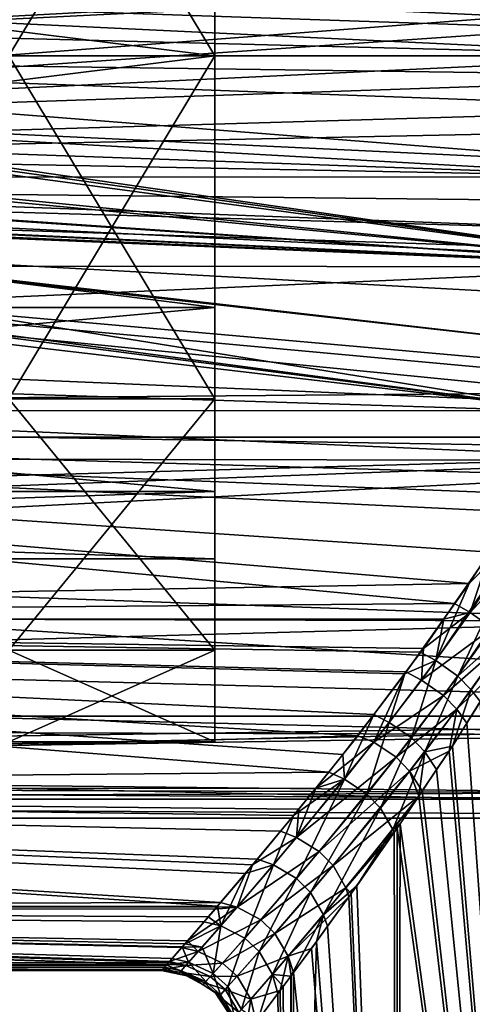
# Model space of a CAD drawing. Extents: x 0 to 200, y 18 to 95.
# Tile 348 of 491: x 157 to 163, y 35 to 48. Entities that reach past the tile are written whole.
import ezdxf

# ---------------------------------------------------------------- set-up
doc = ezdxf.new("R2010")
doc.units = 0

msp = doc.modelspace()

# ---------------------------------------------------------------- linework, layer by layer
for points in [[(98.615891, 49.815205, 36.34074), (174.799988, 52.227016, 37.339745), (174.799988, 47.227016, 36)], [(174.799988, 52.227016, 54.660255), (117.93441, 49.815205, 55.65926), (174.799988, 47.227016, 56)], [(156.799988, 51.727016, 38.205772), (159.5, 47.227016, 37), (156.799988, 47.227016, 37)], [(156.799988, 51.727016, 38.205772), (159.5, 51.727016, 38.205772), (159.5, 47.227016, 37)], [(159.5, 51.727016, 53.794228), (156.799988, 51.727016, 53.794228), (156.799988, 47.227016, 55)], [(159.5, 47.227016, 55), (159.5, 51.727016, 53.794228), (156.799988, 47.227016, 55)], [(159.5, 51.727016, 38.205772), (159.5, 50.527016, 40.284233), (159.5, 47.227016, 37)], [(159.5, 50.527016, 51.715767), (159.5, 51.727016, 53.794228), (159.5, 47.227016, 52.599998)], [(159.5, 51.727016, 53.794228), (159.5, 47.227016, 55), (159.5, 47.227016, 52.599998)], [(159.5, 47.227016, 39.400002), (133, 50.527016, 40.284233), (133, 47.227016, 39.400002)], [(159.5, 50.527016, 40.284233), (133, 50.527016, 40.284233), (159.5, 47.227016, 39.400002)], [(159.5, 50.527016, 51.715767), (159.5, 47.227016, 52.599998), (133, 47.227016, 52.599998)], [(133, 50.527016, 51.715767), (159.5, 50.527016, 51.715767), (133, 47.227016, 52.599998)], [(159.5, 50.527016, 40.284233), (159.5, 47.227016, 39.400002), (159.5, 47.227016, 37)], [(136.799988, 48.614586, 55.650761), (165.799988, 49.996166, 55.348492), (165.799988, 47.227016, 55.75)], [(165.799988, 49.996166, 36.651508), (146.58313, 47.719887, 36.262466), (165.799988, 47.227016, 36.25)], [(98.615891, 49.815205, 36.34074), (174.799988, 47.227016, 36), (98.275146, 47.227016, 36)], [(174.799988, 47.227016, 56), (117.93441, 49.815205, 55.65926), (118.275154, 47.227016, 56)], [(165.431061, 47.89677, 57.972298), (135.799988, 48.817287, 57.894161), (135.799988, 45.636745, 57.894161)], [(147.050385, 47.933411, 34.020809), (165.301376, 48.816174, 34.115177), (147.149994, 47.227016, 34)], [(165.301376, 48.816174, 34.115177), (165.407593, 48.210938, 34.043163), (147.149994, 47.227016, 34)], [(136.799988, 48.614586, 55.650761), (165.799988, 47.227016, 55.75), (136.799988, 47.227016, 55.650761)], [(165.407593, 48.210938, 34.043163), (165.419815, 48.14135, 34.034885), (147.149994, 47.227016, 34)], [(147.149994, 47.227016, 34), (165.419815, 48.14135, 34.034885), (165.468491, 46.97271, 34.002697)], [(165.459961, 47.672756, 57.991718), (165.431061, 47.89677, 57.972298), (135.799988, 45.636745, 57.894161)], [(165.439575, 46.504829, 57.978249), (165.459961, 47.672756, 57.991718), (135.799988, 45.636745, 57.894161)], [(165.799988, 47.227016, 36.25), (146.58313, 47.719887, 36.262466), (146.63916, 47.225788, 36.252037)], [(98.275146, 47.227016, 36), (174.799988, 47.227016, 36), (98.615891, 44.638824, 36.34074)], [(98.615891, 44.638824, 36.34074), (174.799988, 47.227016, 36), (174.799988, 42.227016, 37.339745)], [(118.275154, 47.227016, 56), (117.93441, 44.638824, 55.65926), (174.799988, 42.227016, 54.660255)], [(174.799988, 47.227016, 56), (118.275154, 47.227016, 56), (174.799988, 42.227016, 54.660255)], [(159.5, 43.927017, 40.284233), (133, 47.227016, 39.400002), (133, 43.927017, 40.284233)], [(159.5, 47.227016, 39.400002), (133, 47.227016, 39.400002), (159.5, 43.927017, 40.284233)], [(159.5, 47.227016, 52.599998), (159.5, 43.927017, 51.715767), (133, 43.927017, 51.715767)], [(133, 47.227016, 52.599998), (159.5, 47.227016, 52.599998), (133, 43.927017, 51.715767)], [(136.799988, 45.839447, 55.650761), (165.799988, 47.227016, 55.75), (165.799988, 44.457867, 55.348492)], [(136.799988, 47.227016, 55.650761), (165.799988, 47.227016, 55.75), (136.799988, 45.839447, 55.650761)], [(165.799988, 47.227016, 36.25), (146.63916, 47.225788, 36.252037), (165.799988, 44.457867, 36.651508)], [(146.63916, 47.225788, 36.252037), (146.64827, 47.145466, 36.25034), (165.799988, 44.457867, 36.651508)], [(146.64827, 47.145466, 36.25034), (146.640106, 47.035969, 36.251873), (165.799988, 44.457867, 36.651508)], [(147.08754, 46.664402, 34.013195), (147.149994, 47.227016, 34), (165.344528, 45.797039, 34.085506)], [(147.149994, 47.227016, 34), (165.424759, 46.558033, 34.031902), (165.344528, 45.797039, 34.085506)], [(147.149994, 47.227016, 34), (165.468491, 46.97271, 34.002697), (165.424759, 46.558033, 34.031902)], [(156.799988, 47.227016, 37), (159.5, 42.727016, 38.205772), (156.799988, 42.727016, 38.205772)], [(156.799988, 47.227016, 37), (159.5, 47.227016, 37), (159.5, 42.727016, 38.205772)], [(159.5, 47.227016, 55), (156.799988, 47.227016, 55), (156.799988, 42.727016, 53.794228)], [(159.5, 42.727016, 53.794228), (159.5, 47.227016, 55), (156.799988, 42.727016, 53.794228)], [(159.5, 47.227016, 39.400002), (159.5, 43.927017, 40.284233), (159.5, 42.727016, 38.205772)], [(159.5, 47.227016, 37), (159.5, 47.227016, 39.400002), (159.5, 42.727016, 38.205772)], [(159.5, 43.927017, 51.715767), (159.5, 47.227016, 55), (159.5, 42.727016, 53.794228)], [(159.5, 47.227016, 52.599998), (159.5, 47.227016, 55), (159.5, 43.927017, 51.715767)], [(146.640106, 47.035969, 36.251873), (146.574036, 46.375927, 36.290264), (165.799988, 44.457867, 36.651508)], [(146.945297, 46.290993, 34.041149), (147.08754, 46.664402, 34.013195), (165.304718, 45.637997, 34.113079)], [(147.08754, 46.664402, 34.013195), (165.344528, 45.797039, 34.085506), (165.304718, 45.637997, 34.113079)], [(165.397278, 46.245625, 57.949612), (165.439575, 46.504829, 57.978249), (135.799988, 45.636745, 57.894161)], [(146.574036, 46.375927, 36.290264), (146.565094, 46.286575, 36.29546), (165.799988, 44.457867, 36.651508)], [(165.298126, 45.638039, 57.882481), (165.397278, 46.245625, 57.949612), (135.799988, 45.636745, 57.894161)], [(146.565094, 46.286575, 36.29546), (146.19841, 45.803391, 36.355083), (165.799988, 44.457867, 36.651508)], [(146.833969, 45.998749, 34.063026), (146.945297, 46.290993, 34.041149), (165.304718, 45.637997, 34.113079)], [(146.833969, 45.998749, 34.063026), (165.304718, 45.637997, 34.113079), (146.558609, 45.637131, 34.108875)], [(136.799988, 44.485817, 55.2533), (136.799988, 45.839447, 55.650761), (165.799988, 44.457867, 55.348492)], [(146.180756, 45.780128, 36.357956), (145.658661, 45.420712, 36.418781), (165.799988, 44.457867, 36.651508)], [(146.19841, 45.803391, 36.355083), (146.180756, 45.780128, 36.357956), (165.799988, 44.457867, 36.651508)], [(165.298126, 45.638039, 57.882481), (135.799988, 45.636745, 57.894161), (165.245712, 45.316898, 57.847004)], [(164.314835, 42.807343, 57.156452), (135.799988, 45.636745, 57.894161), (135.799988, 42.567917, 57.058609)], [(164.404221, 43.011944, 57.224903), (135.799988, 45.636745, 57.894161), (164.314835, 42.807343, 57.156452)], [(164.854919, 44.043587, 57.570038), (135.799988, 45.636745, 57.894161), (164.404221, 43.011944, 57.224903)], [(165.047028, 44.669514, 57.706184), (135.799988, 45.636745, 57.894161), (164.854919, 44.043587, 57.570038)], [(165.245712, 45.316898, 57.847004), (135.799988, 45.636745, 57.894161), (165.047028, 44.669514, 57.706184)], [(146.438492, 45.479378, 34.128876), (146.558609, 45.637131, 34.108875), (165.128815, 44.935207, 34.234917)], [(146.558609, 45.637131, 34.108875), (165.304718, 45.637997, 34.113079), (165.128815, 44.935207, 34.234917)], [(146.406479, 45.437332, 34.134209), (146.438492, 45.479378, 34.128876), (164.588348, 43.390263, 34.629894)], [(146.438492, 45.479378, 34.128876), (165.035645, 44.562973, 34.29945), (164.588348, 43.390263, 34.629894)], [(146.438492, 45.479378, 34.128876), (165.128815, 44.935207, 34.234917), (165.035645, 44.562973, 34.29945)], [(145.131546, 45.350399, 36.432373), (144.907593, 45.326244, 36.437073), (165.799988, 44.457867, 36.651508)], [(145.620682, 45.403156, 36.422108), (145.131546, 45.350399, 36.432373), (165.799988, 44.457867, 36.651508)], [(145.658661, 45.420712, 36.418781), (145.620682, 45.403156, 36.422108), (165.799988, 44.457867, 36.651508)], [(145.840485, 45.028313, 34.203148), (146.406479, 45.437332, 34.134209), (164.181107, 42.574745, 34.958302)], [(146.406479, 45.437332, 34.134209), (164.588348, 43.390263, 34.629894), (164.181107, 42.574745, 34.958302)], [(144.907593, 45.326244, 36.437073), (136.799988, 44.485817, 36.7467), (165.799988, 44.457867, 36.651508)], [(145.197693, 44.810204, 34.245892), (145.67247, 44.971302, 34.214321), (164.181107, 42.574745, 34.958302)], [(145.67247, 44.971302, 34.214321), (145.840485, 45.028313, 34.203148), (164.181107, 42.574745, 34.958302)], [(145.197693, 44.810204, 34.245892), (164.181107, 42.574745, 34.958302), (135.799988, 42.567917, 34.941391)], [(98.615891, 44.638824, 36.34074), (174.799988, 42.227016, 37.339745), (99.614899, 42.227016, 37.339745)], [(174.799988, 42.227016, 54.660255), (117.93441, 44.638824, 55.65926), (116.93541, 42.227016, 54.660255)], [(165.799988, 44.457867, 36.651508), (136.799988, 44.485817, 36.7467), (136.799988, 43.17672, 37.131088)], [(136.799988, 44.485817, 55.2533), (165.799988, 44.457867, 55.348492), (136.799988, 43.17672, 54.868912)], [(165.799988, 44.457867, 36.651508), (136.799988, 43.17672, 37.131088), (165.799988, 41.916782, 37.82296)], [(136.799988, 43.17672, 54.868912), (165.799988, 44.457867, 55.348492), (165.799988, 41.916782, 54.17704)], [(159.5, 41.511246, 42.700001), (133, 43.927017, 40.284233), (133, 41.511246, 42.700001)], [(159.5, 43.927017, 40.284233), (133, 43.927017, 40.284233), (159.5, 41.511246, 42.700001)], [(159.5, 43.927017, 51.715767), (159.5, 41.511246, 49.299999), (133, 41.511246, 49.299999)], [(133, 43.927017, 51.715767), (159.5, 43.927017, 51.715767), (133, 41.511246, 49.299999)], [(159.5, 43.927017, 40.284233), (159.5, 41.511246, 42.700001), (159.5, 39.432785, 41.5)], [(159.5, 42.727016, 38.205772), (159.5, 43.927017, 40.284233), (159.5, 39.432785, 41.5)], [(159.5, 43.927017, 51.715767), (159.5, 42.727016, 53.794228), (159.5, 41.511246, 49.299999)], [(136.799988, 43.17672, 37.131088), (136.799988, 41.970379, 37.906357), (165.799988, 41.916782, 37.82296)], [(136.799988, 41.970379, 54.093643), (136.799988, 43.17672, 54.868912), (165.799988, 41.916782, 54.17704)], [(164.18631, 42.573391, 57.046844), (164.314835, 42.807343, 57.156452), (135.799988, 42.567917, 57.058609)], [(156.799988, 42.727016, 38.205772), (159.5, 39.432785, 41.5), (156.799988, 39.432785, 41.5)], [(156.799988, 42.727016, 38.205772), (159.5, 42.727016, 38.205772), (159.5, 39.432785, 41.5)], [(159.5, 42.727016, 53.794228), (156.799988, 42.727016, 53.794228), (156.799988, 39.432785, 50.5)], [(159.5, 39.432785, 50.5), (159.5, 42.727016, 53.794228), (156.799988, 39.432785, 50.5)], [(159.5, 41.511246, 49.299999), (159.5, 42.727016, 53.794228), (159.5, 39.432785, 50.5)], [(135.799988, 42.567917, 34.941391), (164.181107, 42.574745, 34.958302), (163.950699, 42.113358, 35.144104)], [(164.18631, 42.573391, 57.046844), (135.799988, 42.567917, 57.058609), (163.587418, 41.483192, 56.536057)], [(135.799988, 42.567917, 34.941391), (162.639801, 40.041397, 36.421421), (135.799988, 39.826389, 36.553799)], [(162.831177, 40.304062, 55.80167), (135.799988, 42.567917, 57.058609), (135.799988, 39.826389, 55.446201)], [(135.799988, 42.567917, 34.941391), (163.106918, 40.718281, 35.918514), (162.639801, 40.041397, 36.421421)], [(163.43602, 41.247116, 56.389023), (135.799988, 42.567917, 57.058609), (162.831177, 40.304062, 55.80167)], [(135.799988, 42.567917, 34.941391), (163.724365, 41.739147, 35.351826), (163.106918, 40.718281, 35.918514)], [(163.587418, 41.483192, 56.536057), (135.799988, 42.567917, 57.058609), (163.43602, 41.247116, 56.389023)], [(135.799988, 42.567917, 34.941391), (163.950699, 42.113358, 35.144104), (163.724365, 41.739147, 35.351826)], [(99.614899, 42.227016, 37.339745), (174.799988, 42.227016, 37.339745), (101.204079, 40.155949, 38.928932)], [(101.204079, 40.155949, 38.928932), (174.799988, 42.227016, 37.339745), (103.275146, 38.566761, 41)], [(174.799988, 42.227016, 37.339745), (174.799988, 38.566761, 41), (103.275146, 38.566761, 41)], [(116.93541, 42.227016, 54.660255), (115.346222, 40.155949, 53.071068), (174.799988, 38.566761, 51)], [(174.799988, 42.227016, 54.660255), (116.93541, 42.227016, 54.660255), (174.799988, 38.566761, 51)], [(165.799988, 41.916782, 37.82296), (136.799988, 41.970379, 37.906357), (136.799988, 40.842125, 38.631443)], [(136.799988, 41.970379, 54.093643), (165.799988, 41.916782, 54.17704), (136.799988, 40.842125, 53.368557)], [(165.799988, 41.916782, 37.82296), (136.799988, 40.842125, 38.631443), (165.799988, 39.813057, 39.667881)], [(136.799988, 40.842125, 53.368557), (165.799988, 41.916782, 54.17704), (165.799988, 39.813057, 52.332119)], [(163.106918, 40.718281, 35.918514), (163.942093, 41.623425, 35.356884), (162.848175, 39.923843, 36.442757)], [(163.942093, 41.623425, 35.356884), (164.233749, 41.434368, 35.294823), (162.848175, 39.923843, 36.442757)], [(159.5, 40.627014, 46), (133, 41.511246, 42.700001), (133, 40.627014, 46)], [(159.5, 41.511246, 49.299999), (159.5, 40.627014, 46), (133, 40.627014, 46)], [(133, 41.511246, 49.299999), (159.5, 41.511246, 49.299999), (133, 40.627014, 46)], [(159.5, 41.511246, 42.700001), (133, 41.511246, 42.700001), (159.5, 40.627014, 46)], [(159.5, 41.511246, 42.700001), (159.5, 40.627014, 46), (159.5, 38.227016, 46)], [(159.5, 39.432785, 41.5), (159.5, 41.511246, 42.700001), (159.5, 38.227016, 46)], [(159.5, 40.627014, 46), (159.5, 41.511246, 49.299999), (159.5, 39.432785, 50.5)], [(162.848175, 39.923843, 36.442757), (164.233749, 41.434368, 35.294823), (163.135834, 39.720638, 36.4179)], [(163.648102, 41.135422, 56.371536), (163.43602, 41.247116, 56.389023), (162.831177, 40.304062, 55.80167)], [(163.648102, 41.135422, 56.371536), (162.398102, 39.29512, 55.042255), (162.686157, 39.091293, 55.053825)], [(163.648102, 41.135422, 56.371536), (162.831177, 40.304062, 55.80167), (162.398102, 39.29512, 55.042255)], [(163.937897, 40.940388, 56.422886), (163.648102, 41.135422, 56.371536), (162.686157, 39.091293, 55.053825)], [(136.799988, 40.842125, 38.631443), (136.799988, 39.887871, 39.732708), (165.799988, 39.813057, 39.667881)], [(136.799988, 39.887871, 52.267292), (136.799988, 40.842125, 53.368557), (165.799988, 39.813057, 52.332119)], [(163.48735, 39.808475, 55.86755), (163.937897, 40.940388, 56.422886), (162.686157, 39.091293, 55.053825)], [(162.639801, 40.041397, 36.421421), (163.106918, 40.718281, 35.918514), (162.848175, 39.923843, 36.442757)], [(159.5, 40.627014, 46), (159.5, 39.432785, 50.5), (159.5, 38.227016, 46)], [(162.501587, 39.840782, 55.428303), (162.831177, 40.304062, 55.80167), (135.799988, 39.826389, 55.446201)], [(162.831177, 40.304062, 55.80167), (162.501587, 39.840782, 55.428303), (162.398102, 39.29512, 55.042255)], [(174.799988, 38.566761, 51), (115.346222, 40.155949, 53.071068), (113.275154, 38.566761, 51)], [(162.639801, 40.041397, 36.421421), (162.500504, 39.839523, 36.571404), (135.799988, 39.826389, 36.553799)], [(162.639801, 40.041397, 36.421421), (162.848175, 39.923843, 36.442757), (162.500504, 39.839523, 36.571404)], [(162.234055, 39.453426, 36.858265), (162.848175, 39.923843, 36.442757), (162.208466, 39.038708, 37.189243)], [(162.848175, 39.923843, 36.442757), (163.135834, 39.720638, 36.4179), (162.208466, 39.038708, 37.189243)], [(162.500504, 39.839523, 36.571404), (162.848175, 39.923843, 36.442757), (162.234055, 39.453426, 36.858265)], [(162.501587, 39.840782, 55.428303), (135.799988, 39.826389, 55.446201), (162.190979, 39.404209, 55.076458)], [(135.799988, 39.826389, 36.553799), (162.500504, 39.839523, 36.571404), (162.234055, 39.453426, 36.858265)], [(135.799988, 39.826389, 36.553799), (161.371979, 38.308578, 37.97121), (135.799988, 37.604744, 38.829788)], [(160.992233, 37.830856, 53.439735), (135.799988, 39.826389, 55.446201), (135.799988, 37.604744, 53.170212)], [(161.178528, 38.061771, 53.745853), (135.799988, 39.826389, 55.446201), (160.992233, 37.830856, 53.439735)], [(161.581741, 38.588402, 54.294029), (135.799988, 39.826389, 55.446201), (161.178528, 38.061771, 53.745853)], [(135.799988, 39.826389, 36.553799), (162.00415, 39.148109, 37.155071), (161.371979, 38.308578, 37.97121)], [(161.988907, 39.120186, 54.847557), (135.799988, 39.826389, 55.446201), (161.581741, 38.588402, 54.294029)], [(162.190979, 39.404209, 55.076458), (135.799988, 39.826389, 55.446201), (161.988907, 39.120186, 54.847557)], [(135.799988, 39.826389, 36.553799), (162.234055, 39.453426, 36.858265), (162.00415, 39.148109, 37.155071)], [(165.799988, 39.813057, 39.667881), (136.799988, 39.887871, 39.732708), (136.799988, 39.024792, 40.728752)], [(136.799988, 39.887871, 52.267292), (165.799988, 39.813057, 52.332119), (136.799988, 39.024792, 51.271248)], [(165.799988, 39.813057, 39.667881), (136.799988, 39.024792, 40.728752), (165.799988, 38.319946, 42.034317)], [(136.799988, 39.024792, 51.271248), (165.799988, 39.813057, 52.332119), (165.799988, 38.319946, 49.965683)], [(162.501587, 39.840782, 55.428303), (162.190979, 39.404209, 55.076458), (162.398102, 39.29512, 55.042255)], [(163.48735, 39.808475, 55.86755), (162.686157, 39.091293, 55.053825), (162.859482, 38.912838, 55.125565)], [(163.48735, 39.808475, 55.86755), (162.859482, 38.912838, 55.125565), (162.979355, 38.757809, 55.210247)], [(162.208466, 39.038708, 37.189243), (163.135834, 39.720638, 36.4179), (162.496994, 38.83532, 37.182915)], [(163.135834, 39.720638, 36.4179), (163.308914, 39.547066, 36.334545), (162.496994, 38.83532, 37.182915)], [(162.496994, 38.83532, 37.182915), (163.308914, 39.547066, 36.334545), (162.670593, 38.655289, 37.115959)], [(163.308914, 39.547066, 36.334545), (163.317581, 39.289558, 36.348358), (162.670593, 38.655289, 37.115959)], [(159.5, 39.432785, 50.5), (156.799988, 39.432785, 50.5), (156.799988, 38.227016, 46)], [(159.5, 38.227016, 46), (159.5, 39.432785, 50.5), (156.799988, 38.227016, 46)], [(156.799988, 39.432785, 41.5), (159.5, 38.227016, 46), (156.799988, 38.227016, 46)], [(156.799988, 39.432785, 41.5), (159.5, 39.432785, 41.5), (159.5, 38.227016, 46)], [(162.398102, 39.29512, 55.042255), (162.190979, 39.404209, 55.076458), (161.988907, 39.120186, 54.847557)], [(162.00415, 39.148109, 37.155071), (162.234055, 39.453426, 36.858265), (162.208466, 39.038708, 37.189243)], [(162.398102, 39.29512, 55.042255), (161.785172, 38.481819, 54.258228), (162.075394, 38.280804, 54.253689)], [(162.398102, 39.29512, 55.042255), (161.988907, 39.120186, 54.847557), (161.785172, 38.481819, 54.258228)], [(162.686157, 39.091293, 55.053825), (162.398102, 39.29512, 55.042255), (162.075394, 38.280804, 54.253689)], [(162.670593, 38.655289, 37.115959), (163.317581, 39.289558, 36.348358), (162.801224, 38.473274, 37.016132)], [(162.801224, 38.473274, 37.016132), (163.317581, 39.289558, 36.348358), (163.973587, 22.227015, 35.617851)], [(161.371979, 38.308578, 37.97121), (162.00415, 39.148109, 37.155071), (161.585052, 38.22506, 38.022503)], [(162.00415, 39.148109, 37.155071), (162.208466, 39.038708, 37.189243), (161.585052, 38.22506, 38.022503)], [(136.799988, 39.024792, 40.728752), (136.799988, 38.409817, 42.075359), (165.799988, 38.319946, 42.034317)], [(136.799988, 38.409817, 49.924641), (136.799988, 39.024792, 51.271248), (165.799988, 38.319946, 49.965683)], [(161.988907, 39.120186, 54.847557), (161.581741, 38.588402, 54.294029), (161.785172, 38.481819, 54.258228)], [(162.208466, 39.038708, 37.189243), (162.496994, 38.83532, 37.182915), (161.585052, 38.22506, 38.022503)], [(162.686157, 39.091293, 55.053825), (162.075394, 38.280804, 54.253689), (162.250015, 38.098186, 54.310196)], [(162.859482, 38.912838, 55.125565), (162.686157, 39.091293, 55.053825), (162.250015, 38.098186, 54.310196)], [(162.613251, 38.17387, 54.745441), (162.859482, 38.912838, 55.125565), (162.250015, 38.098186, 54.310196)], [(162.979355, 38.757809, 55.210247), (162.859482, 38.912838, 55.125565), (162.613251, 38.17387, 54.745441)], [(161.585052, 38.22506, 38.022503), (162.496994, 38.83532, 37.182915), (161.876373, 38.025795, 38.031754)], [(162.496994, 38.83532, 37.182915), (162.670593, 38.655289, 37.115959), (161.876373, 38.025795, 38.031754)], [(162.979355, 38.757809, 55.210247), (162.613251, 38.17387, 54.745441), (163.973587, 22.227015, 56.382149)], [(161.876373, 38.025795, 38.031754), (162.670593, 38.655289, 37.115959), (162.051651, 37.842384, 37.980068)], [(162.670593, 38.655289, 37.115959), (162.569794, 38.107422, 37.315422), (162.051651, 37.842384, 37.980068)], [(162.670593, 38.655289, 37.115959), (162.801224, 38.473274, 37.016132), (162.569794, 38.107422, 37.315422)], [(103.275146, 38.566761, 41), (174.799988, 38.566761, 41), (105.686966, 37.567757, 43.411808)], [(105.686966, 37.567757, 43.411808), (174.799988, 38.566761, 41), (108.275154, 37.227016, 46)], [(174.799988, 38.566761, 41), (174.799988, 37.227016, 46), (108.275154, 37.227016, 46)], [(113.275154, 38.566761, 51), (110.863342, 37.567757, 48.588192), (174.799988, 37.227016, 46)], [(174.799988, 38.566761, 51), (113.275154, 38.566761, 51), (174.799988, 37.227016, 46)], [(161.581741, 38.588402, 54.294029), (161.178528, 38.061771, 53.745853), (161.198074, 37.738647, 53.392288)], [(161.785172, 38.481819, 54.258228), (161.581741, 38.588402, 54.294029), (161.198074, 37.738647, 53.392288)], [(165.799988, 38.319946, 42.034317), (136.799988, 38.409817, 42.075359), (136.799988, 37.87196, 43.253109)], [(136.799988, 38.409817, 49.924641), (165.799988, 38.319946, 49.965683), (136.799988, 37.87196, 48.746891)], [(161.785172, 38.481819, 54.258228), (161.198074, 37.738647, 53.392288), (161.49205, 37.543877, 53.374809)], [(162.075394, 38.280804, 54.253689), (161.785172, 38.481819, 54.258228), (161.49205, 37.543877, 53.374809)], [(162.569794, 38.107422, 37.315422), (162.801224, 38.473274, 37.016132), (163.973587, 22.227015, 35.617851)], [(161.371979, 38.308578, 37.97121), (160.822006, 37.620899, 38.842491), (135.799988, 37.604744, 38.829788)], [(165.799988, 38.319946, 42.034317), (136.799988, 37.87196, 43.253109), (165.799988, 37.560429, 44.727371)], [(136.799988, 37.87196, 48.746891), (165.799988, 38.319946, 49.965683), (165.799988, 37.560429, 47.272629)], [(161.371979, 38.308578, 37.97121), (161.585052, 38.22506, 38.022503), (160.822006, 37.620899, 38.842491)], [(162.075394, 38.280804, 54.253689), (161.49205, 37.543877, 53.374809), (161.668915, 37.359661, 53.417393)], [(162.250015, 38.098186, 54.310196), (162.075394, 38.280804, 54.253689), (161.668915, 37.359661, 53.417393)], [(160.822006, 37.620899, 38.842491), (161.585052, 38.22506, 38.022503), (160.568832, 36.972363, 39.713902)], [(161.585052, 38.22506, 38.022503), (161.876373, 38.025795, 38.031754), (160.568832, 36.972363, 39.713902)], [(162.051651, 37.842384, 37.980068), (162.569794, 38.107422, 37.315422), (162.218231, 37.584957, 37.856876)], [(162.218231, 37.584957, 37.856876), (162.569794, 38.107422, 37.315422), (163.973587, 22.227015, 35.617851)], [(162.613251, 38.17387, 54.745441), (162.250015, 38.098186, 54.310196), (162.405518, 37.864216, 54.428959)], [(162.613251, 38.17387, 54.745441), (162.405518, 37.864216, 54.428959), (163.973587, 22.227015, 56.382149)], [(160.568832, 36.972363, 39.713902), (161.876373, 38.025795, 38.031754), (160.868637, 36.787968, 39.741669)], [(161.876373, 38.025795, 38.031754), (162.051651, 37.842384, 37.980068), (160.868637, 36.787968, 39.741669)], [(161.178528, 38.061771, 53.745853), (160.992233, 37.830856, 53.439735), (161.198074, 37.738647, 53.392288)], [(162.250015, 38.098186, 54.310196), (161.668915, 37.359661, 53.417393), (161.834198, 37.076946, 53.544777)], [(162.172119, 37.516312, 54.073376), (162.250015, 38.098186, 54.310196), (161.834198, 37.076946, 53.544777)], [(162.405518, 37.864216, 54.428959), (162.250015, 38.098186, 54.310196), (162.172119, 37.516312, 54.073376)], [(136.799988, 37.87196, 43.253109), (136.799988, 37.657974, 44.741394), (165.799988, 37.560429, 44.727371)], [(136.799988, 37.657974, 47.258606), (136.799988, 37.87196, 48.746891), (165.799988, 37.560429, 47.272629)], [(160.868637, 36.787968, 39.741669), (162.051651, 37.842384, 37.980068), (161.049026, 36.604446, 39.713154)], [(162.051651, 37.842384, 37.980068), (162.172531, 37.517044, 37.927261), (161.049026, 36.604446, 39.713154)], [(162.051651, 37.842384, 37.980068), (162.218231, 37.584957, 37.856876), (162.172531, 37.517044, 37.927261)], [(162.405518, 37.864216, 54.428959), (162.172119, 37.516312, 54.073376), (163.973587, 22.227015, 56.382149)], [(160.821548, 37.619282, 53.159252), (160.992233, 37.830856, 53.439735), (135.799988, 37.604744, 53.170212)], [(161.198074, 37.738647, 53.392288), (160.267014, 36.614002, 51.660007), (160.570343, 36.435963, 51.629143)], [(161.198074, 37.738647, 53.392288), (160.532898, 37.261486, 52.684925), (160.267014, 36.614002, 51.660007)], [(161.198074, 37.738647, 53.392288), (160.821548, 37.619282, 53.159252), (160.532898, 37.261486, 52.684925)], [(161.49205, 37.543877, 53.374809), (161.198074, 37.738647, 53.392288), (160.570343, 36.435963, 51.629143)], [(161.198074, 37.738647, 53.392288), (160.992233, 37.830856, 53.439735), (160.821548, 37.619282, 53.159252)], [(135.799988, 37.604744, 38.829788), (160.822006, 37.620899, 38.842491), (160.602127, 37.345959, 39.190838)], [(160.821548, 37.619282, 53.159252), (135.799988, 37.604744, 53.170212), (160.532898, 37.261486, 52.684925)], [(135.799988, 37.604744, 38.829788), (159.574783, 36.119614, 41.485226), (135.799988, 36.059055, 41.609482)], [(159.535629, 36.074059, 50.384106), (135.799988, 37.604744, 53.170212), (135.799988, 36.059055, 50.390518)], [(159.900543, 36.501873, 51.382504), (135.799988, 37.604744, 53.170212), (159.535629, 36.074059, 50.384106)], [(135.799988, 37.604744, 38.829788), (159.995224, 36.614197, 40.399281), (159.574783, 36.119614, 41.485226)], [(160.057373, 36.690266, 51.705517), (135.799988, 37.604744, 53.170212), (159.900543, 36.501873, 51.382504)], [(135.799988, 37.604744, 38.829788), (160.362335, 37.056835, 39.668297), (159.995224, 36.614197, 40.399281)], [(160.532898, 37.261486, 52.684925), (135.799988, 37.604744, 53.170212), (160.057373, 36.690266, 51.705517)], [(135.799988, 37.604744, 38.829788), (160.602127, 37.345959, 39.190838), (160.362335, 37.056835, 39.668297)], [(136.799988, 37.657974, 47.258606), (165.799988, 37.560429, 47.272629), (136.799988, 37.477016, 46)], [(165.799988, 37.477016, 46), (136.799988, 37.657974, 44.741394), (136.799988, 37.477016, 46)], [(165.799988, 37.560429, 44.727371), (136.799988, 37.657974, 44.741394), (165.799988, 37.477016, 46)], [(160.602127, 37.345959, 39.190838), (160.822006, 37.620899, 38.842491), (160.568832, 36.972363, 39.713902)], [(162.172531, 37.517044, 37.927261), (162.218231, 37.584957, 37.856876), (163.973587, 22.227015, 35.617851)], [(174.799988, 37.227016, 46), (110.863342, 37.567757, 48.588192), (108.275154, 37.227016, 46)], [(165.799988, 37.560429, 47.272629), (165.799988, 37.477016, 46), (136.799988, 37.477016, 46)], [(161.49205, 37.543877, 53.374809), (160.570343, 36.435963, 51.629143), (160.752838, 36.253666, 51.651318)], [(161.668915, 37.359661, 53.417393), (161.49205, 37.543877, 53.374809), (160.752838, 36.253666, 51.651318)], [(161.049026, 36.604446, 39.713154), (162.172531, 37.517044, 37.927261), (161.21759, 36.313225, 39.611912)], [(162.172531, 37.517044, 37.927261), (161.890579, 37.09803, 38.3615), (161.21759, 36.313225, 39.611912)], [(161.928391, 37.152988, 53.702042), (162.172119, 37.516312, 54.073376), (161.834198, 37.076946, 53.544777)], [(161.890579, 37.09803, 38.3615), (162.172531, 37.517044, 37.927261), (163.973587, 22.227015, 35.617851)], [(162.172119, 37.516312, 54.073376), (161.928391, 37.152988, 53.702042), (163.973587, 22.227015, 56.382149)], [(160.362335, 37.056835, 39.668297), (160.602127, 37.345959, 39.190838), (160.568832, 36.972363, 39.713902)], [(161.668915, 37.359661, 53.417393), (160.752838, 36.253666, 51.651318), (160.92337, 35.959293, 51.739258)], [(161.834198, 37.076946, 53.544777), (161.668915, 37.359661, 53.417393), (160.92337, 35.959293, 51.739258)], [(160.532898, 37.261486, 52.684925), (160.057373, 36.690266, 51.705517), (160.267014, 36.614002, 51.660007)], [(161.36087, 36.341572, 52.662567), (161.834198, 37.076946, 53.544777), (160.92337, 35.959293, 51.739258)], [(161.890579, 37.09803, 38.3615), (161.88884, 37.095558, 38.364742), (161.21759, 36.313225, 39.611912)], [(161.21759, 36.313225, 39.611912), (161.88884, 37.095558, 38.364742), (161.286789, 36.237701, 39.488972)], [(161.286789, 36.237701, 39.488972), (161.88884, 37.095558, 38.364742), (161.88887, 22.227015, 38.36438)], [(161.851624, 37.043247, 53.561455), (161.834198, 37.076946, 53.544777), (161.36087, 36.341572, 52.662567)], [(161.891205, 37.099838, 53.633953), (161.928391, 37.152988, 53.702042), (161.834198, 37.076946, 53.544777)], [(161.891205, 37.099838, 53.633953), (161.834198, 37.076946, 53.544777), (161.851624, 37.043247, 53.561455)], [(161.891205, 37.099838, 53.633953), (161.851624, 37.043247, 53.561455), (161.88887, 22.227015, 53.63562)], [(161.88884, 37.095558, 38.364742), (161.890579, 37.09803, 38.3615), (163.973587, 22.227015, 35.617851)], [(161.88887, 22.227015, 38.36438), (161.88884, 37.095558, 38.364742), (163.973587, 22.227015, 35.617851)], [(163.973587, 22.227015, 56.382149), (161.928391, 37.152988, 53.702042), (161.88887, 22.227015, 53.63562)], [(161.928391, 37.152988, 53.702042), (161.891205, 37.099838, 53.633953), (161.88887, 22.227015, 53.63562)], [(159.995224, 36.614197, 40.399281), (160.568832, 36.972363, 39.713902), (159.792099, 36.060524, 41.530228)], [(160.568832, 36.972363, 39.713902), (160.868637, 36.787968, 39.741669), (159.792099, 36.060524, 41.530228)], [(160.362335, 37.056835, 39.668297), (160.568832, 36.972363, 39.713902), (159.995224, 36.614197, 40.399281)], [(161.851624, 37.043247, 53.561455), (161.36087, 36.341572, 52.662567), (161.88887, 22.227015, 53.63562)], [(159.792099, 36.060524, 41.530228), (160.868637, 36.787968, 39.741669), (160.101974, 35.894379, 41.56229)], [(160.267014, 36.614002, 51.660007), (160.057373, 36.690266, 51.705517), (159.900543, 36.501873, 51.382504)], [(160.868637, 36.787968, 39.741669), (161.049026, 36.604446, 39.713154), (160.101974, 35.894379, 41.56229)], [(159.574783, 36.119614, 41.485226), (159.995224, 36.614197, 40.399281), (159.792099, 36.060524, 41.530228)], [(160.267014, 36.614002, 51.660007), (159.577896, 35.814644, 49.79813), (159.89119, 35.654675, 49.767784)], [(160.267014, 36.614002, 51.660007), (159.900543, 36.501873, 51.382504), (159.577896, 35.814644, 49.79813)], [(160.570343, 36.435963, 51.629143), (160.267014, 36.614002, 51.660007), (159.89119, 35.654675, 49.767784)], [(160.101974, 35.894379, 41.56229), (161.049026, 36.604446, 39.713154), (160.288422, 35.715206, 41.549366)], [(161.049026, 36.604446, 39.713154), (161.21759, 36.313225, 39.611912), (160.288422, 35.715206, 41.549366)], [(159.900543, 36.501873, 51.382504), (159.535629, 36.074059, 50.384106), (159.577896, 35.814644, 49.79813)], [(160.570343, 36.435963, 51.629143), (159.89119, 35.654675, 49.767784), (160.079681, 35.477417, 49.776917)], [(160.752838, 36.253666, 51.651318), (160.570343, 36.435963, 51.629143), (160.079681, 35.477417, 49.776917)], [(160.288422, 35.715206, 41.549366), (161.21759, 36.313225, 39.611912), (160.462646, 35.417103, 41.484138)], [(161.21759, 36.313225, 39.611912), (161.257187, 36.196819, 39.558029), (160.462646, 35.417103, 41.484138)], [(161.36087, 36.341572, 52.662567), (160.92337, 35.959293, 51.739258), (160.977402, 35.810169, 51.796387)], [(161.36087, 36.341572, 52.662567), (160.977402, 35.810169, 51.796387), (161.88887, 22.227015, 53.63562)], [(161.21759, 36.313225, 39.611912), (161.286789, 36.237701, 39.488972), (161.257187, 36.196819, 39.558029)], [(160.752838, 36.253666, 51.651318), (160.079681, 35.477417, 49.776917), (160.255814, 35.178146, 49.830643)], [(160.92337, 35.959293, 51.739258), (160.752838, 36.253666, 51.651318), (160.255814, 35.178146, 49.830643)], [(161.257187, 36.196819, 39.558029), (160.766876, 35.519775, 40.70174), (160.462646, 35.417103, 41.484138)], [(160.766876, 35.519775, 40.70174), (161.257187, 36.196819, 39.558029), (161.88887, 22.227015, 38.36438)], [(161.257187, 36.196819, 39.558029), (161.286789, 36.237701, 39.488972), (161.88887, 22.227015, 38.36438)], [(159.574783, 36.119614, 41.485226), (159.526093, 36.06234, 41.61097), (135.799988, 36.059055, 41.609482)], [(159.535629, 36.074059, 50.384106), (135.799988, 36.059055, 50.390518), (159.414642, 35.932209, 50.05307)], [(135.799988, 36.059055, 41.609482), (159.526093, 36.06234, 41.61097), (159.503204, 36.035419, 41.670082)], [(135.799988, 36.059055, 41.609482), (158.894943, 35.333649, 44.463127), (135.799988, 35.297901, 44.697601)], [(158.865921, 35.300774, 47.302235), (135.799988, 36.059055, 50.390518), (135.799988, 35.297901, 47.302399)], [(158.868591, 35.303761, 47.354996), (135.799988, 36.059055, 50.390518), (158.865921, 35.300774, 47.302235)], [(158.941681, 35.387074, 47.838451), (135.799988, 36.059055, 50.390518), (158.868591, 35.303761, 47.354996)], [(135.799988, 36.059055, 41.609482), (158.906601, 35.346764, 44.308964), (158.894943, 35.333649, 44.463127)], [(135.799988, 36.059055, 41.609482), (159.066559, 35.529877, 43.399349), (158.906601, 35.346764, 44.308964)], [(159.074036, 35.53796, 48.714043), (135.799988, 36.059055, 50.390518), (158.941681, 35.387074, 47.838451)], [(135.799988, 36.059055, 41.609482), (159.143402, 35.617844, 42.962376), (159.066559, 35.529877, 43.399349)], [(159.110489, 35.58017, 48.857395), (135.799988, 36.059055, 50.390518), (159.074036, 35.53796, 48.714043)], [(159.360168, 35.869164, 49.83894), (135.799988, 36.059055, 50.390518), (159.110489, 35.58017, 48.857395)], [(135.799988, 36.059055, 41.609482), (159.503204, 36.035419, 41.670082), (159.143402, 35.617844, 42.962376)], [(159.414642, 35.932209, 50.05307), (135.799988, 36.059055, 50.390518), (159.360168, 35.869164, 49.83894)], [(159.143402, 35.617844, 42.962376), (159.792099, 36.060524, 41.530228), (159.281387, 35.477783, 43.426674)], [(159.503204, 36.035419, 41.670082), (159.792099, 36.060524, 41.530228), (159.143402, 35.617844, 42.962376)], [(159.792099, 36.060524, 41.530228), (160.101974, 35.894379, 41.56229), (159.281387, 35.477783, 43.426674)], [(159.535629, 36.074059, 50.384106), (159.414642, 35.932209, 50.05307), (159.577896, 35.814644, 49.79813)], [(159.526093, 36.06234, 41.61097), (159.792099, 36.060524, 41.530228), (159.503204, 36.035419, 41.670082)], [(159.526093, 36.06234, 41.61097), (159.574783, 36.119614, 41.485226), (159.792099, 36.060524, 41.530228)], [(159.414642, 35.932209, 50.05307), (159.360168, 35.869164, 49.83894), (159.577896, 35.814644, 49.79813)], [(160.92337, 35.959293, 51.739258), (160.255814, 35.178146, 49.830643), (160.496719, 35.154621, 50.482059)], [(160.833145, 35.610271, 51.470562), (160.92337, 35.959293, 51.739258), (160.496719, 35.154621, 50.482059)], [(160.977402, 35.810169, 51.796387), (160.92337, 35.959293, 51.739258), (160.833145, 35.610271, 51.470562)], [(159.577896, 35.814644, 49.79813), (159.360168, 35.869164, 49.83894), (159.110489, 35.58017, 48.857395)], [(159.577896, 35.814644, 49.79813), (159.110489, 35.58017, 48.857395), (159.332657, 35.535763, 48.825188)], [(159.281387, 35.477783, 43.426674), (160.101974, 35.894379, 41.56229), (159.599884, 35.327236, 43.450275)], [(159.577896, 35.814644, 49.79813), (159.332657, 35.535763, 48.825188), (159.477966, 35.191483, 47.802101)], [(159.89119, 35.654675, 49.767784), (159.577896, 35.814644, 49.79813), (159.477966, 35.191483, 47.802101)], [(160.101974, 35.894379, 41.56229), (160.288422, 35.715206, 41.549366), (159.599884, 35.327236, 43.450275)], [(160.977402, 35.810169, 51.796387), (160.833145, 35.610271, 51.470562), (161.88887, 22.227015, 53.63562)], [(159.89119, 35.654675, 49.767784), (159.477966, 35.191483, 47.802101), (159.671021, 35.018982, 47.804638)], [(159.599884, 35.327236, 43.450275), (160.288422, 35.715206, 41.549366), (159.791504, 35.153191, 43.4459)], [(160.079681, 35.477417, 49.776917), (159.89119, 35.654675, 49.767784), (159.671021, 35.018982, 47.804638)], [(160.288422, 35.715206, 41.549366), (160.462646, 35.417103, 41.484138), (159.791504, 35.153191, 43.4459)], [(159.066559, 35.529877, 43.399349), (159.281387, 35.477783, 43.426674), (158.906601, 35.346764, 44.308964)], [(159.074036, 35.53796, 48.714043), (158.941681, 35.387074, 47.838451), (159.157104, 35.337746, 47.819729)], [(159.066559, 35.529877, 43.399349), (159.143402, 35.617844, 42.962376), (159.281387, 35.477783, 43.426674)], [(159.110489, 35.58017, 48.857395), (159.074036, 35.53796, 48.714043), (159.332657, 35.535763, 48.825188)], [(159.332657, 35.535763, 48.825188), (159.074036, 35.53796, 48.714043), (159.157104, 35.337746, 47.819729)], [(159.332657, 35.535763, 48.825188), (159.157104, 35.337746, 47.819729), (159.477966, 35.191483, 47.802101)], [(160.462646, 35.417103, 41.484138), (160.766876, 35.519775, 40.70174), (160.531357, 35.201527, 41.419182)], [(161.88887, 22.227015, 53.63562), (160.833145, 35.610271, 51.470562), (160.486389, 22.227015, 50.485611)], [(160.833145, 35.610271, 51.470562), (160.496719, 35.154621, 50.482059), (160.486389, 22.227015, 50.485611)], [(160.531357, 35.201527, 41.419182), (160.766876, 35.519775, 40.70174), (161.88887, 22.227015, 38.36438)], [(158.906601, 35.346764, 44.308964), (159.281387, 35.477783, 43.426674), (159.119446, 35.295441, 44.482265)], [(159.281387, 35.477783, 43.426674), (159.599884, 35.327236, 43.450275), (159.119446, 35.295441, 44.482265)], [(160.079681, 35.477417, 49.776917), (159.671021, 35.018982, 47.804638), (159.851425, 34.718395, 47.828682)], [(159.791504, 35.153191, 43.4459), (160.462646, 35.417103, 41.484138), (159.970566, 34.852852, 43.411171)], [(160.255814, 35.178146, 49.830643), (160.079681, 35.477417, 49.776917), (159.851425, 34.718395, 47.828682)], [(160.462646, 35.417103, 41.484138), (160.357315, 34.966351, 41.949348), (159.970566, 34.852852, 43.411171)], [(160.462646, 35.417103, 41.484138), (160.498749, 35.157471, 41.518505), (160.357315, 34.966351, 41.949348)], [(160.462646, 35.417103, 41.484138), (160.531357, 35.201527, 41.419182), (160.498749, 35.157471, 41.518505)], [(158.894943, 35.333649, 44.463127), (158.87709, 35.313583, 44.698936), (135.799988, 35.297901, 44.697601)], [(135.799988, 35.297901, 44.697601), (158.87709, 35.313583, 44.698936), (158.812454, 35.240913, 45.553097)], [(158.865921, 35.300774, 47.302235), (135.799988, 35.297901, 47.302399), (158.840668, 35.272522, 46.803432)], [(158.840668, 35.272522, 46.803432), (135.799988, 35.297901, 47.302399), (135.799988, 35.227016, 46)], [(135.799988, 35.297901, 44.697601), (158.804382, 35.231838, 45.659744), (135.799988, 35.227016, 46)], [(135.799988, 35.297901, 44.697601), (158.812454, 35.240913, 45.553097), (158.804382, 35.231838, 45.659744)], [(158.799988, 35.22702, 46), (158.840668, 35.272522, 46.803432), (135.799988, 35.227016, 46)], [(158.840668, 35.272522, 46.803432), (158.799988, 35.22702, 46), (159.030106, 35.181252, 46)], [(158.87709, 35.313583, 44.698936), (159.119446, 35.295441, 44.482265), (158.812454, 35.240913, 45.553097)], [(158.812454, 35.240913, 45.553097), (159.119446, 35.295441, 44.482265), (159.041, 35.207489, 45.558289)], [(158.865921, 35.300774, 47.302235), (158.840668, 35.272522, 46.803432), (159.05722, 35.225647, 46.794498)], [(159.05722, 35.225647, 46.794498), (158.840668, 35.272522, 46.803432), (159.030106, 35.181252, 46)], [(159.157104, 35.337746, 47.819729), (158.865921, 35.300774, 47.302235), (159.05722, 35.225647, 46.794498)], [(159.157104, 35.337746, 47.819729), (158.868591, 35.303761, 47.354996), (158.865921, 35.300774, 47.302235)], [(159.157104, 35.337746, 47.819729), (158.941681, 35.387074, 47.838451), (158.868591, 35.303761, 47.354996)], [(158.87709, 35.313583, 44.698936), (158.894943, 35.333649, 44.463127), (159.119446, 35.295441, 44.482265)], [(158.894943, 35.333649, 44.463127), (158.906601, 35.346764, 44.308964), (159.119446, 35.295441, 44.482265)], [(159.041, 35.207489, 45.558289), (159.119446, 35.295441, 44.482265), (159.441055, 35.150509, 44.497211)], [(159.157104, 35.337746, 47.819729), (159.05722, 35.225647, 46.794498), (159.380066, 35.082962, 46.786465)], [(159.119446, 35.295441, 44.482265), (159.599884, 35.327236, 43.450275), (159.441055, 35.150509, 44.497211)], [(159.477966, 35.191483, 47.802101), (159.157104, 35.337746, 47.819729), (159.380066, 35.082962, 46.786465)], [(159.599884, 35.327236, 43.450275), (159.791504, 35.153191, 43.4459), (159.441055, 35.150509, 44.497211)], [(158.804382, 35.231838, 45.659744), (158.799988, 35.22702, 46), (135.799988, 35.227016, 46)], [(158.799988, 35.22702, 46), (158.804382, 35.231838, 45.659744), (159.030106, 35.181252, 46)], [(158.804382, 35.231838, 45.659744), (158.812454, 35.240913, 45.553097), (159.041, 35.207489, 45.558289)], [(158.804382, 35.231838, 45.659744), (159.041, 35.207489, 45.558289), (159.030106, 35.181252, 46)], [(159.05722, 35.225647, 46.794498), (159.030106, 35.181252, 46), (159.182678, 35.150902, 46)], [(159.030106, 35.181252, 46), (159.041, 35.207489, 45.558289), (159.182678, 35.150902, 46)], [(159.182678, 35.150902, 46), (159.041, 35.207489, 45.558289), (159.346359, 35.041538, 46)], [(159.041, 35.207489, 45.558289), (159.364182, 35.065395, 45.562786), (159.346359, 35.041538, 46)], [(159.041, 35.207489, 45.558289), (159.441055, 35.150509, 44.497211), (159.364182, 35.065395, 45.562786)], [(159.05722, 35.225647, 46.794498), (159.182678, 35.150902, 46), (159.380066, 35.082962, 46.786465)], [(159.380066, 35.082962, 46.786465), (159.182678, 35.150902, 46), (159.346359, 35.041538, 46)], [(159.364182, 35.065395, 45.562786), (159.441055, 35.150509, 44.497211), (159.634552, 34.978504, 44.495243)], [(159.477966, 35.191483, 47.802101), (159.380066, 35.082962, 46.786465), (159.574326, 34.911793, 46.787373)], [(159.441055, 35.150509, 44.497211), (159.791504, 35.153191, 43.4459), (159.634552, 34.978504, 44.495243)], [(159.671021, 35.018982, 47.804638), (159.477966, 35.191483, 47.802101), (159.574326, 34.911793, 46.787373)], [(159.634552, 34.978504, 44.495243), (159.791504, 35.153191, 43.4459), (159.970566, 34.852852, 43.411171)], [(160.255814, 35.178146, 49.830643), (159.851425, 34.718395, 47.828682), (160.064789, 34.577126, 48.805916)], [(160.326691, 34.925896, 49.897358), (160.255814, 35.178146, 49.830643), (160.064789, 34.577126, 48.805916)], [(160.39592, 35.018085, 50.18586), (160.255814, 35.178146, 49.830643), (160.326691, 34.925896, 49.897358)], [(160.496719, 35.154621, 50.482059), (160.255814, 35.178146, 49.830643), (160.39592, 35.018085, 50.18586)], [(160.357315, 34.966351, 41.949348), (160.498749, 35.157471, 41.518505), (160.486389, 22.227015, 41.514389)], [(160.496719, 35.154621, 50.482059), (160.39592, 35.018085, 50.18586), (160.486389, 22.227015, 50.485611)], [(160.486389, 22.227015, 41.514389), (160.531357, 35.201527, 41.419182), (161.88887, 22.227015, 38.36438)], [(160.498749, 35.157471, 41.518505), (160.531357, 35.201527, 41.419182), (160.486389, 22.227015, 41.514389)], [(159.380066, 35.082962, 46.786465), (159.346359, 35.041538, 46), (159.574326, 34.911793, 46.787373)], [(159.346359, 35.041538, 46), (159.364182, 35.065395, 45.562786), (159.507111, 34.934128, 46)], [(159.346359, 35.041538, 46), (159.507111, 34.934128, 46), (159.574326, 34.911793, 46.787373)], [(159.507111, 34.934128, 46), (159.364182, 35.065395, 45.562786), (159.558624, 34.894451, 45.562302)], [(159.364182, 35.065395, 45.562786), (159.634552, 34.978504, 44.495243), (159.558624, 34.894451, 45.562302)], [(159.671021, 35.018982, 47.804638), (159.574326, 34.911793, 46.787373), (159.755829, 34.611095, 46.797684)], [(159.851425, 34.718395, 47.828682), (159.671021, 35.018982, 47.804638), (159.755829, 34.611095, 46.797684)], [(160.39592, 35.018085, 50.18586), (160.326691, 34.925896, 49.897358), (160.486389, 22.227015, 50.485611)], [(159.507111, 34.934128, 46), (159.558624, 34.894451, 45.562302), (159.542755, 34.880779, 46)], [(159.574326, 34.911793, 46.787373), (159.507111, 34.934128, 46), (159.542755, 34.880779, 46)], [(159.574326, 34.911793, 46.787373), (159.542755, 34.880779, 46), (159.755829, 34.611095, 46.797684)], [(159.542755, 34.880779, 46), (159.558624, 34.894451, 45.562302), (159.723877, 34.609703, 46)], [(159.755829, 34.611095, 46.797684), (159.542755, 34.880779, 46), (159.723877, 34.609703, 46)], [(159.558624, 34.894451, 45.562302), (159.634552, 34.978504, 44.495243), (159.815369, 34.677872, 44.475319)], [(159.723877, 34.609703, 46), (159.558624, 34.894451, 45.562302), (159.740326, 34.593742, 45.556583)], [(159.558624, 34.894451, 45.562302), (159.815369, 34.677872, 44.475319), (159.740326, 34.593742, 45.556583)], [(159.634552, 34.978504, 44.495243), (159.970566, 34.852852, 43.411171), (159.815369, 34.677872, 44.475319)], [(159.970566, 34.852852, 43.411171), (160.357315, 34.966351, 41.949348), (160.043396, 34.548809, 43.308826)], [(160.043396, 34.548809, 43.308826), (160.357315, 34.966351, 41.949348), (160.486389, 22.227015, 41.514389)], [(160.326691, 34.925896, 49.897358), (160.064789, 34.577126, 48.805916), (160.486389, 22.227015, 50.485611)], [(159.815369, 34.677872, 44.475319), (159.970566, 34.852852, 43.411171), (159.888474, 34.34412, 44.440483)], [(159.970566, 34.852852, 43.411171), (160.043396, 34.548809, 43.308826), (159.888474, 34.34412, 44.440483)]]:
    msp.add_3dface(points)

doc.saveas('drawing.dxf')
